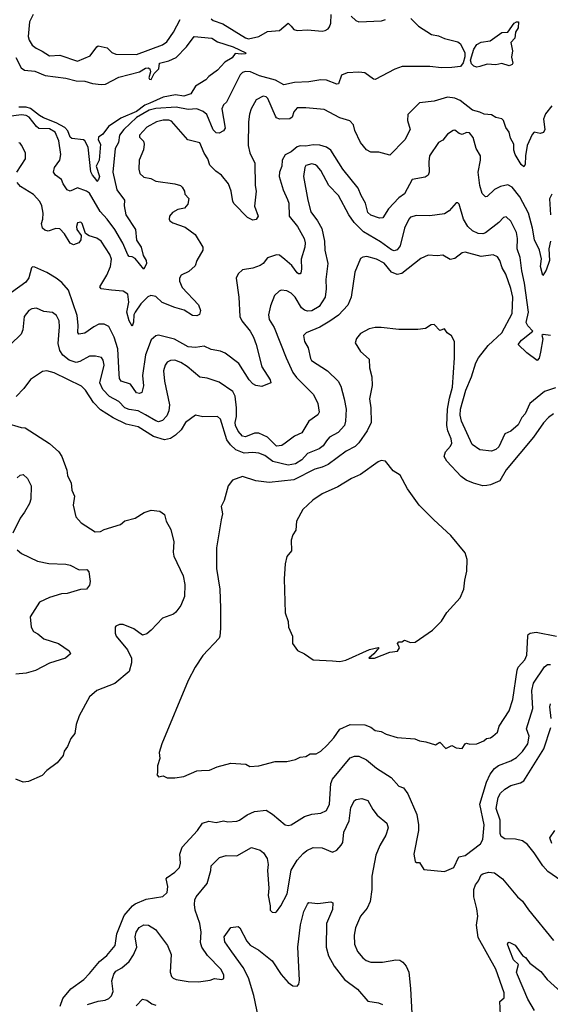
# Model space of a CAD drawing. Extents: x 1678759 to 1859541, y 384609 to 522867.
# Tile 333 of 466: x 1770952 to 1774554, y 507746 to 514429. Entities that reach past the tile are written whole.
import ezdxf

# ---------------------------------------------------------------- set-up
doc = ezdxf.new("R2010")
doc.units = 0

msp = doc.modelspace()

# ---------------------------------------------------------------- linework, layer by layer
at = {"layer": '0CON20XD'}
for points in [[(1773607.3, 514437.3), (1773658, 514385), (1773748, 514328), (1773795, 514319.2), (1773835, 514301.2), (1773925, 514278), (1773944.4, 514264.4), (1773972.5, 514205), (1773973, 514177), (1773962.8, 514137.2), (1773945, 514111.9), (1773885, 514104), (1773815, 514102.9), (1773735, 514111.4), (1773549.3, 514110.7), (1773497.4, 514092.6), (1773365, 514024), (1773353.8, 514025), (1773295, 514069.4), (1773255, 514073.8), (1773175, 514068.8), (1773137.3, 514052.7), (1773115.6, 513994.4), (1773105, 513991.2), (1773035, 514017.8), (1772995, 514020.7), (1772915, 514007.1), (1772817.8, 514002.2), (1772745, 513986.8), (1772689, 514019), (1772578.8, 514048.8), (1772519.2, 514075), (1772485, 514078.8), (1772465, 514070.8), (1772449.2, 514055), (1772367.1, 513892.9), (1772355, 513869.5), (1772335, 513850.5), (1772324, 513825), (1772345.8, 513694.2), (1772334.4, 513675), (1772305, 513660), (1772285, 513661.8), (1772265, 513682.5), (1772221.3, 513785), (1772196.7, 513806.7), (1772155, 513823.8), (1772095, 513820.3), (1772015, 513836.5), (1771875, 513826.1), (1771830.8, 513815), (1771745.2, 513765), (1771658.4, 513685), (1771629.7, 513645), (1771622.4, 513595), (1771600, 513555), (1771584.1, 513395), (1771611, 513275), (1771662.9, 513205), (1771661.4, 513165), (1771672.7, 513105), (1771737, 513005), (1771745, 512932.5), (1771777.2, 512885), (1771788.9, 512828.9), (1771809.2, 512795), (1771811.8, 512775), (1771795, 512736), (1771735, 512808.9), (1771715, 512819.6), (1771695, 512821.8), (1771685, 512832.5), (1771651.5, 512911.5), (1771596.5, 513005), (1771545.3, 513075.3), (1771497.9, 513127.9), (1771425, 513251.5), (1771405, 513266.5), (1771345, 513287.5), (1771295, 513266), (1771275, 513273.8), (1771247.5, 513315), (1771235.6, 513345.6), (1771194, 513375), (1771182, 513395), (1771187.8, 513425), (1771224.7, 513475.3), (1771231.4, 513515), (1771217.2, 513607.2), (1771192.8, 513665), (1771155, 513687.7), (1771081.7, 513691.7), (1771065, 513704.1), (1771015, 513767.8), (1770995, 513779.8), (1770965, 513783.1), (1770875, 513772.7)], [(1771042.7, 514465), (1771017.3, 514415), (1771008.2, 514315), (1771015, 514289.4), (1771036.6, 514256.6), (1771062.9, 514235), (1771105, 514216.4), (1771153.6, 514183.6), (1771225, 514187.9), (1771345, 514148.5), (1771430, 514185), (1771474.4, 514245), (1771485, 514251.1), (1771545, 514237.5), (1771577.1, 514207.1), (1771605, 514194.5), (1771745, 514192.5), (1771921.5, 514258.5), (1771951.3, 514278.7), (1771996.2, 514345), (1772040.3, 514429.7)], [(1772251.1, 514435), (1772265, 514424.6), (1772330.5, 514400.5), (1772485, 514305.9), (1772505, 514300), (1772575, 514315.3), (1772635, 514348.6), (1772714.8, 514355.2), (1772775, 514405.8), (1772795.5, 514385), (1772813.6, 514363.6), (1772835, 514355.3), (1772905, 514359.5), (1773005, 514352), (1773025, 514356.2), (1773045, 514367.3), (1773055, 514381.9), (1773062.9, 514405), (1773065.4, 514464.6)], [(1773202.7, 514452.7), (1773234.4, 514424.4), (1773255, 514414.3), (1773408.8, 514421.2), (1773435, 514430)], [(1774055, 514108.2), (1774033.6, 514113.6), (1774019.5, 514129.5), (1774011.6, 514155), (1774035, 514230), (1774055, 514260.8), (1774085, 514277.5), (1774145, 514286.7), (1774225, 514341.4), (1774265.8, 514344.2), (1774308, 514405), (1774325, 514415.8), (1774337.5, 514415), (1774336.1, 514373.9), (1774317.5, 514345), (1774313.3, 514305), (1774286.1, 514273.9), (1774297, 514217), (1774290, 514175), (1774299.4, 514135), (1774295.4, 514124.6), (1774275, 514117.3), (1774225, 514131.1), (1774185, 514122.9), (1774125, 514128.5), (1774075, 514112), (1774055, 514108.2)], [(1770925, 514172.5), (1770961.9, 514101.9), (1770985, 514087.2), (1771055, 514080.8), (1771125, 514051.6), (1771265, 514033.3), (1771335, 514014.7), (1771395, 514013.1), (1771445, 513997.1), (1771505, 513988.5), (1771535, 513992.5), (1771625, 514039.2), (1771765.3, 514074.7), (1771805, 514100.4), (1771823.1, 514103.1), (1771834.2, 514095), (1771840, 514075), (1771827.5, 514035), (1771833.3, 514025), (1771845, 514024.3), (1771865.5, 514064.5), (1771895.2, 514095), (1771900.6, 514135), (1771965, 514151), (1772015, 514173.3), (1772084.6, 514245), (1772135.6, 514314.4), (1772255, 514303.1), (1772295, 514279.2), (1772400.8, 514245), (1772486.7, 514205), (1772481.7, 514198.3), (1772455, 514195.7), (1772415, 514200), (1772395, 514170), (1772345, 514141.2), (1772295, 514086), (1772235.7, 514044.3), (1772215, 514022), (1772145, 513978), (1772114.2, 513925.8), (1772065, 513910.5), (1772008.7, 513918.7), (1771925, 513904), (1771835, 513862), (1771801.6, 513848.4), (1771745, 513807.3), (1771638.8, 513761.2), (1771555.2, 513704.8), (1771515, 513652.3), (1771487.2, 513632.8), (1771484.5, 513615), (1771499.2, 513585), (1771491.9, 513475), (1771470.8, 513435), (1771492.5, 513365), (1771487.5, 513345), (1771475, 513330), (1771470.6, 513345), (1771445, 513373.2), (1771435, 513395.7), (1771416.7, 513565), (1771395, 513608.2), (1771385, 513614.1), (1771305, 513622.3), (1771295, 513633.1), (1771279.2, 513675), (1771257.6, 513697.6), (1771199.5, 513729.5), (1771112.7, 513762.7), (1771085, 513778.3), (1771025, 513827.6), (1770995, 513836.6), (1770945.1, 513834.9)], [(1774252.3, 513697.7), (1774237.1, 513745), (1774225, 513756), (1774185, 513765.8), (1774155, 513782.5), (1774105, 513787.5), (1774075, 513802.2), (1774025, 513815.5), (1773941.7, 513881.7), (1773905, 513897.8), (1773855, 513904.3), (1773765, 513875.5), (1773665.7, 513864.3), (1773587.1, 513785), (1773584.3, 513745), (1773601.9, 513685), (1773567.1, 513615), (1773465, 513510), (1773390.7, 513530.7), (1773335, 513530), (1773305, 513546.2), (1773265.6, 513595), (1773227.9, 513677.9), (1773218.6, 513715), (1773192.1, 513742.1), (1773125, 513762.5), (1773018.9, 513818.9), (1772895, 513831.1), (1772835, 513830.6), (1772813.6, 513805), (1772801.7, 513768.3), (1772785, 513756.7), (1772714.6, 513754.6), (1772695, 513764.2), (1772688.6, 513775), (1772635.3, 513895.3), (1772625, 513905.6), (1772605, 513911.4), (1772556.2, 513885), (1772524, 513825), (1772511.9, 513788.1), (1772505.7, 513735), (1772502.5, 513575), (1772513.8, 513525), (1772547.9, 513455), (1772549.3, 513305), (1772556.2, 513265), (1772545.5, 513164.5), (1772570, 513095), (1772556.6, 513073.4), (1772535, 513069.4), (1772497.8, 513087.8), (1772408.5, 513178.5), (1772399.4, 513195), (1772387.1, 513265), (1772369.5, 513315), (1772322, 513375), (1772282.1, 513402.1), (1772242, 513442), (1772227.8, 513485), (1772202.9, 513522.9), (1772175, 513594.3), (1772094.2, 513614.2), (1771981.6, 513741.6), (1771965, 513747.2), (1771926.4, 513746.4), (1771880.8, 513735), (1771815, 513699.4), (1771765, 513646), (1771765, 513631.2), (1771791.4, 513605), (1771796.4, 513585), (1771791.9, 513545), (1771763.5, 513475), (1771760.6, 513415), (1771767.5, 513385), (1771795, 513360), (1771842.4, 513352.4), (1771875, 513334.2), (1772005.6, 513315.6), (1772042.5, 513305), (1772055, 513293.3), (1772071.2, 513265), (1772073.3, 513245), (1772098.8, 513215), (1772093.9, 513176.1), (1772069.5, 513150.5), (1772025, 513141.4), (1771988.7, 513121.3), (1771968.8, 513095), (1771966.2, 513075), (1771970, 513065), (1771990.7, 513050.7), (1772075, 513020.6), (1772142.1, 512972.1), (1772194.2, 512885), (1772195.7, 512865), (1772154, 512795), (1772142.3, 512757.7), (1772098.8, 512721.2), (1772048.8, 512695), (1772036.2, 512675), (1772036, 512655), (1772055, 512610.8), (1772165.5, 512495), (1772179.1, 512455), (1772172, 512428), (1772155, 512419.5), (1772125, 512420.5), (1772068.8, 512458.8), (1772005, 512474.7), (1771918.8, 512508.8), (1771875, 512551.5), (1771842, 512558), (1771821.4, 512548.6), (1771775, 512500.9), (1771735.4, 512445), (1771726.2, 512425), (1771724.4, 512375.6), (1771715, 512350), (1771695, 512386.2), (1771679.4, 512445), (1771692.6, 512512.6), (1771685.4, 512565.4), (1771655, 512585.8), (1771575, 512593.2), (1771505, 512602.9), (1771496.2, 512615), (1771542.3, 512695), (1771568.1, 512755), (1771575.5, 512805), (1771564.4, 512835), (1771505, 512925.8), (1771475, 512945.8), (1771422.3, 512962.3), (1771397.5, 512977.5), (1771375.8, 513045), (1771366.7, 513055), (1771345, 513050), (1771336.2, 513025), (1771340, 513005), (1771370, 512965), (1771366.7, 512935), (1771352.5, 512915), (1771317.7, 512902.3), (1771295, 512913.3), (1771256.8, 512976.8), (1771225, 513008.9), (1771197.6, 513012.4), (1771145, 512994.3), (1771121.2, 513001.2), (1771105.8, 513015), (1771098.6, 513045), (1771108.2, 513075), (1771111.1, 513115), (1771101.2, 513165), (1771088.5, 513195), (1771045, 513242.9), (1770956.4, 513296.4), (1770934.3, 513325)], [(1774563.3, 513845), (1774520.5, 513789.5), (1774508.1, 513755), (1774516, 513685), (1774507.1, 513662.9), (1774485, 513657.1), (1774445, 513665.8), (1774429.7, 513650.3), (1774397.3, 513575), (1774384.6, 513505), (1774383.3, 513446.7), (1774375, 513430), (1774355, 513445.8), (1774314.3, 513515), (1774305.9, 513544.1), (1774305.7, 513585), (1774282.9, 513625), (1774275.7, 513665), (1774252.3, 513697.7)], [(1774554.4, 512925.6), (1774543.3, 512875), (1774548.8, 512795), (1774525, 512730), (1774504.1, 512694.1), (1774487.1, 512755), (1774493.4, 512806.6), (1774480, 512865), (1774445.8, 512935), (1774433.9, 513015), (1774405.4, 513115), (1774347.2, 513227.2), (1774295, 513291.9), (1774265, 513307.5), (1774215, 513297.5), (1774175, 513277.8), (1774125, 513230), (1774115, 513228), (1774090.6, 513250.6), (1774075.5, 513305), (1774064.6, 513395), (1774080.9, 513475), (1774078.9, 513505), (1774049.5, 513555), (1774029.6, 513629.6), (1774005, 513660.8), (1773985, 513662.9), (1773955, 513651.1), (1773935, 513656.9), (1773905, 513678.6), (1773895, 513678.1), (1773856.7, 513653.3), (1773825, 513610.6), (1773794.6, 513595.4), (1773734.6, 513505.4), (1773728.8, 513465), (1773731.9, 513395), (1773725, 513373.3), (1773705, 513360), (1773615, 513345.6), (1773565, 513246.7), (1773525, 513221.2), (1773454.6, 513145.4), (1773416.3, 513083.7), (1773395, 513082.7), (1773335, 513103.6), (1773315, 513120), (1773299.1, 513185), (1773269.6, 513235), (1773249.2, 513285), (1773144.5, 513415), (1773064.7, 513544.7), (1773035, 513564.5), (1772988.8, 513578.8), (1772945, 513580.6), (1772895, 513570.8), (1772855, 513573.2), (1772835, 513567.3), (1772795, 513532.2), (1772755, 513511.4), (1772733.1, 513476.9), (1772730.4, 513435), (1772714.5, 513395), (1772712.7, 513365), (1772740.4, 513275), (1772770.3, 513209.7), (1772777.7, 513185), (1772781.8, 513095), (1772837.3, 513025), (1772881.8, 512945), (1772890, 512915), (1772888.5, 512885), (1772862.9, 512805), (1772864.6, 512735), (1772859.3, 512710.7), (1772855, 512704.3), (1772845, 512704.3), (1772835, 512711.1), (1772800, 512760), (1772752.2, 512802.2), (1772715, 512830), (1772695, 512832.9), (1772635, 512813.1), (1772604.3, 512775), (1772585, 512761.1), (1772535, 512742.5), (1772465, 512732.5), (1772433.8, 512705), (1772422, 512675), (1772438.9, 512545), (1772446.9, 512415), (1772459.6, 512385), (1772515.4, 512315), (1772537.9, 512275), (1772557.9, 512225), (1772596.1, 512073.9), (1772652.9, 511985), (1772656.2, 511965), (1772595, 511940), (1772555, 511945.6), (1772535, 511957.1), (1772509.5, 511985), (1772440, 512095), (1772346, 512166), (1772315, 512179.1), (1772251.2, 512191.2), (1772205, 512214.4), (1772145, 512203.5), (1772095, 512207.9), (1772001.9, 512261.9), (1771895, 512288.5), (1771875, 512283.1), (1771845, 512255.8), (1771806.8, 512155), (1771785.4, 512015), (1771793.1, 511945), (1771781.1, 511898.9), (1771765, 511892.1), (1771745, 511895.6), (1771704.5, 511954.5), (1771640.8, 511975), (1771628.1, 511995), (1771626.8, 512023.2), (1771619, 512195), (1771593.4, 512273.4), (1771557, 512347), (1771525, 512363.1), (1771488, 512362), (1771455, 512345.6), (1771395, 512301.2), (1771353.8, 512295), (1771346.8, 512306.8), (1771349.3, 512355), (1771340.7, 512420.7), (1771283.7, 512593.6), (1771238.2, 512645), (1771198.9, 512675), (1771135, 512712.5), (1771055, 512748.6), (1771038.8, 512751.2), (1771031.2, 512745), (1771013.7, 512676.3), (1770992.2, 512647.8), (1770895, 512578.2)], [(1770932.9, 513395), (1770990.6, 513485), (1770990.6, 513525), (1770965, 513578.8), (1770955, 513591.2), (1770945, 513593.8)], [(1774555, 512285.2), (1774505, 512291.9), (1774495.8, 512285), (1774502.1, 512262.1), (1774488, 512172), (1774477.6, 512132.4), (1774465, 512116.2), (1774395, 512168.8), (1774336.2, 512225), (1774358.1, 512255), (1774434.5, 512315), (1774401.3, 512351.3), (1774390.8, 512375), (1774405.3, 512445), (1774379.5, 512640.5), (1774360, 512725), (1774349.3, 512815), (1774328.8, 512875), (1774331.2, 512945), (1774324.2, 512984.2), (1774285, 513062.9), (1774255, 513091.9), (1774235, 513086.7), (1774205, 513052.5), (1774115, 512982.7), (1774095, 512976.2), (1774065, 512977.3), (1774025, 512996.5), (1773993.3, 513025), (1773965.3, 513075.3), (1773935, 513176.2), (1773925, 513186.2), (1773915, 513186), (1773867.6, 513132.4), (1773835, 513111.1), (1773735, 513098.6), (1773645, 513100), (1773605, 513088.6), (1773592.5, 513075), (1773565, 513014), (1773535.3, 512895), (1773513.3, 512866.7), (1773495, 512861.5), (1773475, 512868), (1773401.1, 512921.1), (1773285, 512988.4), (1773223.3, 513053.3), (1773186.8, 513105), (1773115.5, 513235), (1773050.6, 513305), (1772996.4, 513405), (1772971.9, 513435), (1772960, 513445), (1772935, 513452.1), (1772895, 513438.9), (1772886.5, 513425), (1772877.3, 513365), (1772906.9, 513205), (1772928.8, 513125), (1772973.1, 513065), (1773001.7, 513011.7), (1773020, 512925), (1773023.8, 512865), (1773044.4, 512775), (1773029.6, 512665), (1773032.2, 512602.2), (1773024.7, 512545.3), (1772985, 512482.9), (1772935, 512454.1), (1772905, 512450.3), (1772885, 512456.8), (1772865, 512472.9), (1772820.7, 512545), (1772795, 512572.3), (1772765, 512587.9), (1772727.6, 512592.4), (1772713.1, 512586.9), (1772682.3, 512557.7), (1772653.5, 512486.5), (1772640.8, 512425), (1772645.3, 512395), (1772679.6, 512339.6), (1772760.5, 512135), (1772806.9, 512035), (1772829.9, 511999.9), (1772946.7, 511885), (1772975.6, 511825), (1772985.7, 511765), (1772975, 511746.2), (1772915.4, 511704.6), (1772867.1, 511625), (1772816.5, 511603.5), (1772755, 511556), (1772731.3, 511538.7), (1772695, 511535.7), (1772634.5, 511595), (1772575, 511622.7), (1772545, 511622.5), (1772485, 511598.6), (1772465, 511602), (1772435.4, 511635.4), (1772415.8, 511675.8), (1772414.2, 511695), (1772424.2, 511735.7), (1772424.3, 511795), (1772415.3, 511875), (1772397.5, 511905), (1772305, 511970), (1772225, 511995.7), (1772175, 512003.1), (1772087.8, 512075), (1772045, 512102.5), (1772005, 512118), (1771975, 512116.8), (1771951.9, 512105), (1771938.2, 512085), (1771928.5, 512045), (1771934, 511975), (1771967.8, 511815), (1771963.5, 511775), (1771950.4, 511739.6), (1771921.3, 511708.7), (1771895, 511700.6), (1771875, 511705.8), (1771806.7, 511746.7), (1771755, 511774.8), (1771695, 511783), (1771665, 511794.7), (1771625, 511837.2), (1771562, 511872), (1771515, 511918.2), (1771495.7, 511965), (1771524.5, 512084.5), (1771518, 512118), (1771506.8, 512136.8), (1771465.6, 512145.6), (1771425, 512144.5), (1771361, 512109), (1771335, 512103.3), (1771288.1, 512118.1), (1771245, 512151.2), (1771224, 512185), (1771212.4, 512232.4), (1771222.5, 512345), (1771219.2, 512385), (1771201.8, 512421.8), (1771175, 512442.9), (1771115, 512449.4), (1771065, 512471.1), (1771035, 512467.8), (1771014, 512456), (1770982.9, 512415), (1770972.9, 512325), (1770960.8, 512295), (1770889.2, 512225)], [(1774563.9, 513246.1), (1774547.4, 513212.6), (1774554.6, 513105)], [(1774588.7, 511931.3), (1774514.2, 511905), (1774414.3, 511825), (1774384, 511755), (1774360.9, 511729.1), (1774335, 511679.4), (1774285, 511637.5), (1774245, 511617.5), (1774205, 511530.6), (1774185, 511511.5), (1774155, 511500), (1774075, 511509.2), (1774022.5, 511545), (1773951.9, 511705), (1773941, 511745), (1773943.4, 511785), (1773979.6, 511915), (1774018.8, 512005), (1774048.8, 512101.2), (1774066.1, 512133.9), (1774132.8, 512217.2), (1774225.7, 512304.3), (1774295.3, 512435), (1774299.7, 512545), (1774285.2, 512605.2), (1774251.9, 512701.9), (1774226.5, 512745), (1774211.9, 512795), (1774195, 512820.8), (1774165, 512834.3), (1774085, 512822.7), (1773975, 512850.6), (1773955, 512846.9), (1773905, 512809.2), (1773875, 512802), (1773825, 512830.8), (1773785, 512825.8), (1773725, 512831.2), (1773675, 512807.5), (1773545, 512707.5), (1773515, 512700), (1773475, 512714.6), (1773425, 512776.2), (1773374.7, 512804.7), (1773308.6, 512821.4), (1773281.7, 512818.3), (1773265, 512808.8), (1773226.4, 512715), (1773202.7, 512545), (1773178.5, 512491.5), (1773115, 512424.5), (1773057.6, 512382.4), (1772988.7, 512341.3), (1772895.4, 512304.6), (1772878, 512285), (1772884.2, 512245.8), (1772911, 512201), (1772925, 512130), (1772933.1, 512115), (1773041.4, 512045), (1773114.4, 511975), (1773132.2, 511942.2), (1773155.4, 511855), (1773166.9, 511785), (1773163.5, 511705), (1773156.4, 511675), (1773113.6, 511626.4), (1773053.8, 511596.2), (1773035, 511570.8), (1773012.9, 511537.1), (1772985, 511516.1), (1772905, 511484.7), (1772867.5, 511442.5), (1772825, 511415.7), (1772775, 511404.8), (1772671, 511431), (1772615, 511470.4), (1772575, 511486.1), (1772535, 511492), (1772475, 511487.1), (1772419.7, 511509.7), (1772383.2, 511543.2), (1772358.6, 511578.6), (1772315, 511718.8), (1772295.5, 511735.5), (1772195, 511733.6), (1772144.5, 511745.5), (1772078.1, 511695), (1772047.9, 511645), (1772009.7, 511610.3), (1771974.4, 511585.6), (1771935, 511576.9), (1771860.2, 511600.2), (1771755, 511666.9), (1771674.6, 511684.6), (1771586.9, 511726.9), (1771500.6, 511780.6), (1771451.6, 511831.6), (1771398.5, 511915), (1771371.2, 511941.2), (1771185, 512033.3), (1771136.8, 512046.8), (1771107.6, 512042.4), (1771024, 511986), (1770979.4, 511925), (1770928.2, 511871.8)], [(1774575, 511753.1), (1774541.2, 511728.8), (1774507.8, 511692.2), (1774440, 511595), (1774254.5, 511375), (1774211.5, 511298.5), (1774148.8, 511271.2), (1774123.1, 511266.9), (1774095, 511266.2), (1774032.3, 511282.3), (1773983.4, 511303.4), (1773948.5, 511328.5), (1773852.1, 511432.1), (1773833.3, 511465), (1773841.6, 511495), (1773876.2, 511535), (1773884.6, 511555), (1773880, 511585), (1773857.8, 511637.8), (1773852.4, 511675), (1773856.7, 511785), (1773869.2, 511860.7), (1773890.9, 511935), (1773904, 512135), (1773903.3, 512245), (1773883, 512283), (1773854.1, 512304.1), (1773835, 512330), (1773805, 512320), (1773765, 512360), (1773745, 512357.5), (1773706.4, 512333.6), (1773655, 512327.5), (1773526.4, 512326.4), (1773405, 512340), (1773365, 512340), (1773325, 512330), (1773265, 512298.8), (1773238.8, 512265), (1773230, 512235), (1773265, 512176.7), (1773324.2, 512124.2), (1773326.6, 512066.6), (1773342.9, 512005), (1773345.4, 511945.4), (1773326.2, 511855), (1773334.6, 511794.6), (1773337.5, 511695), (1773311.2, 511638.8), (1773253.5, 511556.5), (1773228.3, 511531.8), (1773168.5, 511501.5), (1773045, 511410.7), (1773005, 511390.9), (1772955, 511378.2), (1772813.3, 511306.8), (1772645, 511287.5), (1772555, 511299.5), (1772465, 511328), (1772396.4, 511303.6), (1772366.7, 511265), (1772340, 511165), (1772320, 511125), (1772328.8, 511075), (1772318.8, 511035), (1772287.5, 510845), (1772288.6, 510705), (1772310, 510565), (1772315.7, 510435), (1772315.9, 510295.9), (1772310, 510245), (1772305, 510232), (1772195.9, 510114.1), (1772144, 510035), (1772096.2, 509945), (1771916.2, 509513.8), (1771897.5, 509455), (1771902.5, 509415), (1771887.5, 509365), (1771887.5, 509315), (1771882.5, 509305), (1771895, 509290), (1771925, 509297.5), (1771953.3, 509283.3), (1772005, 509283.3), (1772065, 509293.3), (1772155, 509330), (1772186.4, 509333.6), (1772240, 509335), (1772292.7, 509357.3), (1772385, 509383.3), (1772486.4, 509376.4), (1772515, 509360), (1772575, 509364.2), (1772685, 509394.2), (1772766.1, 509393.9), (1772825, 509407.5), (1772855, 509422.5), (1772895, 509427.5), (1772923.8, 509446.2), (1772965, 509446.2), (1772995, 509463.3), (1773040, 509505), (1773085, 509553.8), (1773125, 509612.9), (1773195, 509644.4), (1773295, 509643.5), (1773336.4, 509626.4), (1773365.7, 509605.7), (1773405, 509597.1), (1773439.1, 509579.1), (1773515, 509556.2), (1773635, 509548), (1773665, 509533.8), (1773708.3, 509528.3), (1773775, 509507.5), (1773805, 509526.2), (1773845, 509483.3), (1773885, 509502.5), (1773915, 509487.5), (1773955, 509482.5), (1773976.4, 509513.6), (1773985, 509517.5), (1774007.5, 509512.5), (1774055, 509513.8), (1774102.5, 509535), (1774120.5, 509549.5), (1774147.5, 509555), (1774163.3, 509565), (1774195, 509593.3), (1774207.5, 509635), (1774275, 509738.8), (1774300, 509815), (1774327.9, 510015), (1774335.5, 510035), (1774380.5, 510085), (1774395.4, 510115), (1774400.8, 510245), (1774404.4, 510255.6), (1774417.5, 510265), (1774457.3, 510272.7), (1774595, 510243.8)], [(1770855, 511692.5), (1770961.7, 511661.7), (1770989.5, 511659.5), (1771153, 511553), (1771216.7, 511495), (1771236.7, 511465), (1771272.3, 511372.3), (1771276.2, 511335), (1771286.2, 511315), (1771300, 511285), (1771305.8, 511235), (1771323.8, 511195), (1771313.8, 511135), (1771332.5, 511055), (1771370, 511015), (1771465, 510953.8), (1771500, 510955), (1771525, 510968.8), (1771635, 511002), (1771665, 511028), (1771735, 511046), (1771796.6, 511083.4), (1771845, 511100), (1771903.2, 511093.2), (1771935, 511070), (1771946.9, 511025), (1771978, 510968), (1771998.5, 510885), (1771993.8, 510815), (1771997.9, 510787.9), (1772060.8, 510655), (1772072.3, 510595), (1772070.8, 510515), (1772046.2, 510453.8), (1772012.7, 510407.3), (1771995.6, 510394.4), (1771922.1, 510367.9), (1771845, 510286), (1771815, 510260), (1771785, 510252.5), (1771726.2, 510295), (1771655, 510323.8), (1771630, 510325), (1771605, 510312.5), (1771600, 510305), (1771600, 510265), (1771606.7, 510245), (1771682.9, 510152.9), (1771710, 510095), (1771710.6, 510065), (1771695.4, 510004.6), (1771596.7, 509923.3), (1771475, 509876.2), (1771425, 509833.3), (1771356, 509705), (1771336, 509645), (1771325.8, 509585), (1771299.2, 509550.8), (1771276, 509495), (1771253.3, 509465), (1771246, 509435), (1771205, 509385.8), (1771136.6, 509333.4), (1771105, 509300), (1771012.2, 509257.8), (1770975, 509253.5), (1770925, 509274.2)], [(1773125, 510072.5), (1773165, 510083.1), (1773327.5, 510155), (1773385, 510167.5), (1773390, 510165), (1773356, 510124), (1773322.5, 510095), (1773360, 510095), (1773465, 510136.2), (1773516.1, 510143.9), (1773530, 510165), (1773517.5, 510195), (1773525, 510207.5), (1773545, 510207.5), (1773565, 510217.5), (1773605, 510201.2), (1773637.5, 510205), (1773755, 510286.7), (1773815, 510347.5), (1773852.5, 510405), (1773942.5, 510505), (1773967.5, 510565), (1773972.5, 510625), (1773987.5, 510685), (1773990, 510765), (1773975, 510810), (1773879.3, 510929.3), (1773762.5, 511035), (1773663.3, 511135), (1773583.8, 511245), (1773535, 511337.5), (1773487, 511367), (1773435, 511432.5), (1773405, 511436.7), (1773385, 511428.8), (1773265, 511342.9), (1773205, 511315.6), (1773112.4, 511257.6), (1773005, 511210), (1772942.1, 511167.9), (1772874.2, 511105.8), (1772830, 511025), (1772826.7, 510965), (1772806.4, 510933.6), (1772793.9, 510896.1), (1772796.7, 510825), (1772766.2, 510785), (1772753.9, 510736.1), (1772746.2, 510635), (1772754.2, 510404.2), (1772773.3, 510345), (1772776.7, 510305), (1772803.3, 510245), (1772803.3, 510195), (1772837, 510147), (1772886.1, 510126.1), (1772945, 510083.3), (1773075, 510076.7), (1773125, 510072.5)], [(1770935, 511320), (1770955, 511338), (1770975, 511342), (1771003.8, 511315), (1771029.4, 511265), (1771026.9, 511175), (1771017.1, 511145), (1770984.5, 511085.5), (1770954.5, 511045.5), (1770904.4, 510945)], [(1770935, 510830), (1770965, 510806.9), (1771073.3, 510755), (1771148.8, 510738.8), (1771265, 510733.8), (1771295, 510726.1), (1771355, 510695.5), (1771407.5, 510697.5), (1771421.7, 510681.7), (1771431.2, 510615), (1771425, 510590), (1771405, 510564.2), (1771365, 510560.8), (1771275, 510535.4), (1771235, 510531.8), (1771155, 510507.5), (1771085, 510476), (1771022, 510375), (1771028.8, 510305), (1771045, 510276.7), (1771075, 510261.2), (1771115, 510225.8), (1771215, 510195.6), (1771288, 510145), (1771296.7, 510125), (1771263.3, 510095), (1771155, 510060.5), (1771058, 510012), (1770995, 509994), (1770925, 509987.3)], [(1771542.9, 508077.1), (1771599.5, 508145), (1771611.9, 508225), (1771661.7, 508348.3), (1771718.2, 508415), (1771735, 508428.5), (1771809.5, 508460.5), (1771923.3, 508476.7), (1771952, 508505), (1771958.1, 508545), (1771945, 508597.5), (1771952.1, 508607.9), (1772005, 508641.9), (1772035.7, 508675), (1772044.3, 508705), (1772037.8, 508765), (1772055, 508813.8), (1772158.1, 508925), (1772193.5, 508976.5), (1772235, 508989.2), (1772285, 508979.1), (1772335, 508991.4), (1772365, 508985.6), (1772425, 508989.5), (1772445, 508996.9), (1772495, 509033.1), (1772545, 509055.6), (1772625, 509063.6), (1772666.8, 509036.8), (1772755, 508964.2), (1772775, 508959.2), (1772795.5, 508964.5), (1772885, 509021.9), (1772935, 509037.8), (1772995, 509043.1), (1773035, 509062.5), (1773054.5, 509105.5), (1773064.3, 509245), (1773075, 509273.3), (1773195, 509418.9), (1773225, 509431.5), (1773255, 509430.6), (1773305, 509406.5), (1773375, 509348.1), (1773474.6, 509284.6), (1773525, 509227.1), (1773558, 509215), (1773585.7, 509175), (1773646.7, 509035), (1773660, 508965), (1773659.4, 508925), (1773628, 508765), (1773636.4, 508716.4), (1773645, 508707.5), (1773665, 508707.5), (1773695, 508660), (1773835, 508648), (1773900, 508675), (1773933.9, 508746.1), (1773975, 508755.8), (1774080, 508835), (1774095.6, 508865), (1774105.4, 508965), (1774076.3, 509105), (1774121.8, 509255), (1774145, 509308.6), (1774175, 509346.7), (1774202.9, 509367.1), (1774285, 509399.1), (1774325, 509421.8), (1774365, 509461.8), (1774402.1, 509515), (1774410, 509565), (1774393.2, 509615), (1774435.9, 509755), (1774429.9, 509829.9), (1774428.6, 509875), (1774440.7, 509925), (1774515, 510037.1), (1774535, 510051.9), (1774555, 510053.3)], [(1774558.9, 509685), (1774551.1, 509765), (1774555, 509786.7)], [(1774654.3, 508565), (1774537.4, 508647.4), (1774503.1, 508685), (1774444.4, 508775), (1774399.9, 508829.9), (1774365, 508856.4), (1774318.1, 508868.1), (1774245, 508868.2), (1774220.4, 508885), (1774213.7, 508905), (1774213.6, 508995), (1774187.2, 509075), (1774199.4, 509150.6), (1774215, 509178.5), (1774245, 509206.4), (1774285, 509230.4), (1774351.7, 509248.3), (1774375, 509263.6), (1774510.1, 509479.9), (1774556.9, 509625)], [(1771793.8, 508285), (1771825, 508283.5), (1771873.9, 508253.9), (1771955.8, 508145), (1771980, 508085), (1771974.2, 507965), (1771982.5, 507935), (1771993.5, 507923.5), (1772014.5, 507914.5), (1772095, 507901.8), (1772165, 507897.7), (1772245, 507910.5), (1772275, 507921.9), (1772325, 507914), (1772337.7, 507922.3), (1772338, 507945), (1772317.1, 507985), (1772226.6, 508076.6), (1772187.3, 508135), (1772179.1, 508165), (1772182.7, 508235), (1772174.6, 508295), (1772143.5, 508385), (1772137.4, 508422.6), (1772140.6, 508455), (1772149.4, 508475), (1772225.5, 508565), (1772250, 508655), (1772251.2, 508685), (1772307.8, 508742.2), (1772354.4, 508755.6), (1772425.5, 508754.5), (1772525, 508809.5), (1772585, 508791.9), (1772605.7, 508775), (1772630.6, 508735), (1772639.4, 508695), (1772634.5, 508654.5), (1772643.1, 508535), (1772638.6, 508485), (1772652.5, 508415), (1772652.5, 508385), (1772665, 508372), (1772685, 508368.8), (1772695, 508373.8), (1772725.4, 508414.6), (1772766.7, 508495), (1772795, 508655.8), (1772835.2, 508724.8), (1772875, 508769.5), (1772900.2, 508789.8), (1772945, 508810), (1773005, 508807.1), (1773075, 508778), (1773105, 508793.1), (1773135, 508825.7), (1773144.6, 508845.4), (1773153.1, 508915), (1773188, 508992), (1773198.6, 509081.4), (1773225, 509130), (1773235, 509136.2), (1773275, 509143.3), (1773315, 509128.8), (1773348.3, 509068.3), (1773378.9, 509028.9), (1773444.2, 508975), (1773453.3, 508943.3), (1773436.6, 508893.4), (1773395.7, 508825), (1773370.5, 508759.5), (1773342.5, 508615), (1773341.8, 508525), (1773330, 508445), (1773311.1, 508398.9), (1773266.2, 508343.8), (1773232.5, 508265), (1773222.1, 508215), (1773223.9, 508153.9), (1773245.7, 508105), (1773281.1, 508061.1), (1773303.6, 508043.6), (1773335, 508031.1), (1773415, 508032.9), (1773505, 508048.6), (1773532.5, 508045), (1773553, 508033), (1773575.5, 508005.5), (1773594.4, 507964.4), (1773605.8, 507854.2), (1773614.6, 507684.6)], [(1774565, 508838), (1774551.4, 508875), (1774584, 508925)], [(1774216.2, 507675), (1774211.2, 507765), (1774240.8, 507789.2), (1774240.6, 507825), (1774185, 507984.2), (1774065, 508200), (1774052.6, 508282.6), (1774060.9, 508345), (1774056.1, 508395), (1774033.9, 508475), (1774034.7, 508525), (1774045, 508557.5), (1774066.4, 508585), (1774085, 508624.2), (1774095, 508630.6), (1774135, 508642.5), (1774175, 508637.8), (1774228.3, 508598.3), (1774331.4, 508475), (1774365, 508445.8), (1774405, 508386.7), (1774575, 508180)], [(1772573.1, 507655), (1772542.2, 507805), (1772505.7, 507925), (1772468.4, 507995), (1772392.3, 508102.3), (1772345, 508170), (1772340, 508205), (1772385, 508267.5), (1772435, 508273.3), (1772445.7, 508265.7), (1772493.7, 508173.7), (1772517.3, 508147.3), (1772575, 508114.5), (1772665, 508042.2), (1772727.4, 507947.4), (1772775, 507894.2), (1772805, 507872.5), (1772835, 507868.8), (1772846.9, 507883.1), (1772850.9, 507909.1), (1772839.3, 508135), (1772857.3, 508285), (1772881.5, 508375), (1772905, 508426.7), (1772915, 508436), (1772975, 508430.8), (1773065, 508442.5), (1773076.7, 508435), (1773075, 508390), (1773033.5, 508295), (1773031.9, 508135), (1773048.5, 508075), (1773085.9, 508005.9), (1773157.5, 507915), (1773245, 507848.1), (1773315, 507767.1), (1773387, 507757), (1773413.8, 507745)], [(1771411.2, 507745), (1771485, 507767.5), (1771532.5, 507775), (1771556.7, 507785), (1771575, 507803.3), (1771586.2, 507833.8), (1771576.2, 507905), (1771589.9, 507950.1), (1771605, 507971.8), (1771645, 507994.5), (1771693.8, 508036.2), (1771725, 508081.1), (1771746.7, 508135), (1771736.5, 508205), (1771742.7, 508235), (1771763, 508267), (1771793.8, 508285)], [(1774278.8, 508111.2), (1774264.4, 508155), (1774267.5, 508165), (1774275, 508168.8), (1774315, 508146.9), (1774365, 508076.7), (1774385, 508063.8), (1774414.4, 508024.4), (1774489.5, 507969.5), (1774533.7, 507913.7), (1774675.4, 507785.4)], [(1771226, 507734), (1771244.1, 507785.9), (1771299.6, 507850.4), (1771386.1, 507915), (1771426.2, 507955), (1771492.4, 508037.6), (1771542.9, 508077.1)], [(1774447.3, 507705), (1774401.4, 507781.4), (1774330.8, 507945), (1774325.4, 507965), (1774337.3, 508017.3), (1774305, 508048.8), (1774278.8, 508111.2)], [(1771741.9, 507735), (1771785, 507781.2), (1771815, 507774.4), (1771849.1, 507749.1), (1771875, 507740.9)]]:
    msp.add_lwpolyline(points, dxfattribs=at)

doc.saveas('drawing.dxf')
